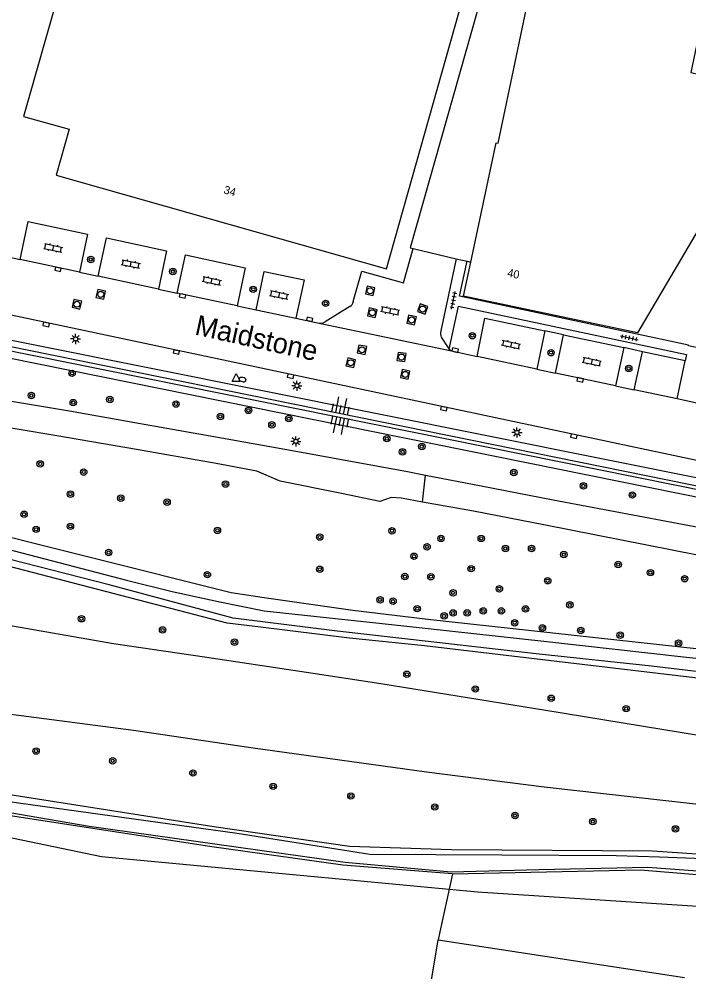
# Model space of a CAD drawing. Extents: x 131000 to 133013, y 393000 to 396501.
# Drawn here: x 131386.6 to 131469.8, y 393475.2 to 393593.5 of the extents above; entities that cross this region are included whole.
import ezdxf

# ---------------------------------------------------------------- set-up
doc = ezdxf.new("R2010")
doc.units = 0
for name, color, linetype in [('gg-afsc-hekwerk', 7, 'Continuous'), ('gg-anno-huisnummerreeks BGT', 7, 'Continuous'), ('gg-anno-openbare ruimte label', 7, 'Continuous'), ('gg-bbg-hoofdgebouw', 7, 'Continuous'), ('gg-knt-BGT kruinlijn', 7, 'Continuous'), ('gg-knt-bovenkant onderkant talud', 7, 'Continuous'), ('gg-knt-verharding', 7, 'Continuous'), ('gt-grn-groengrens', 7, 'Continuous'), ('gt-symb-boom', 7, 'Continuous'), ('gt-symb-brandkraan', 7, 'Continuous'), ('gt-symb-klinker verharding', 7, 'Continuous'), ('gt-symb-kolk', 7, 'Continuous'), ('gt-symb-lichtmast', 7, 'Continuous'), ('gt-symb-rioolschacht', 7, 'Continuous'), ('gt-symb-talud symbool', 7, 'Continuous'), ('gt-symb-tegel verharding', 7, 'Continuous'), ('gt-symb-waterafsluiter', 7, 'Continuous'), ('gx-grn-maaiveld', 7, 'Continuous')]:
    doc.layers.add(name, color=color, linetype=linetype)

# ---------------------------------------------------------------- blocks, each defined once
blk = doc.blocks.new('gt0-BOOM')
at = {"layer": 'gt-symb-boom'}
for radius in [0.4, 0.2]:
    blk.add_circle((0, 0), radius, dxfattribs=at)
blk = doc.blocks.new('gt0-KOLK')
at = {"layer": 'gt-symb-kolk'}
blk.add_lwpolyline([(0, 0), (0.37, 0), (0.37, 0.4), (-0.38, 0.4), (-0.38, 0), (0, 0)], dxfattribs=at)
blk = doc.blocks.new('gt0-KL1')
at = {"layer": 'gt-symb-klinker verharding'}
for p, q in [((-1.15, 0.3), (1.15, 0.3)), ((-1, -0.3), (-1, 0.3)), ((-0.5, 0.3), (-0.5, 0.45)), ((0, -0.3), (0, 0.3)), ((0.5, 0.3), (0.5, 0.45)), ((1, -0.3), (1, 0.3)), ((-1.15, -0.3), (1.15, -0.3)), ((-0.5, -0.45), (-0.5, -0.3)), ((0.5, -0.45), (0.5, -0.3))]:
    blk.add_line(p, q, dxfattribs=at)
blk = doc.blocks.new('gt0-LMAST')
at = {"layer": 'gt-symb-lichtmast'}
for p, q in [((-0.18, 0.17), (-0.45, 0.44)), ((-0.01, 0.25), (-0.01, 0.62)), ((0.17, 0.17), (0.44, 0.44)), ((-0.26, 0), (-0.63, 0)), ((-0.18, -0.18), (-0.45, -0.45)), ((-0.01, -0.25), (-0.01, -0.63)), ((0.44, -0.45), (0.17, -0.18)), ((0.24, 0), (0.62, 0))]:
    blk.add_line(p, q, dxfattribs=at)
blk.add_circle((-0.01, 0), 0.25, dxfattribs=at)
blk = doc.blocks.new('gt0-RS')
at = {"layer": 'gt-symb-rioolschacht'}
blk.add_lwpolyline([(-0.5, -0.5), (0.5, -0.5), (0.5, 0.5), (-0.5, 0.5)], close=True, dxfattribs=at)
blk.add_circle((0, 0), 0.375, dxfattribs=at)
blk = doc.blocks.new('gt0-TEG1')
at = {"layer": 'gt-symb-tegel verharding'}
for p, q in [((-1.12, 0), (1.12, 0)), ((-0.9, -0.25), (-0.9, 0.25)), ((-0.45, -0.25), (-0.45, 0.25)), ((0, -0.25), (0, 0.25)), ((0.45, -0.25), (0.45, 0.25)), ((0.9, -0.25), (0.9, 0.25))]:
    blk.add_line(p, q, dxfattribs=at)
blk = doc.blocks.new('gt0-WAFSL')
at = {"layer": 'gt-symb-waterafsluiter'}
for p, q in [((-0.5, -0.33), (0, 0.67)), ((0, 0.67), (0.5, -0.33)), ((0.5, -0.33), (-0.5, -0.33))]:
    blk.add_line(p, q, dxfattribs=at)
blk = doc.blocks.new('gt0-BR')
at = {"layer": 'gt-symb-brandkraan'}
for centre, radius, start, end in [((-0.24, 0), 0.206, 107.5669, 252.4331), ((0.6, -2.66), 3, 106.892, 107.5669), ((0, -0.69), 0.938, 73.108, 106.892), ((-0.6, -2.66), 3, 72.4331, 73.108), ((0.24, 0), 0.206, 287.567, 72.4331), ((0.6, 2.66), 3, 252.4331, 253.108), ((0, 0.69), 0.938, 253.108, 286.8921), ((-0.6, 2.66), 3, 286.8921, 287.567)]:
    blk.add_arc(centre, radius, start, end, dxfattribs=at)
blk = doc.blocks.new('gt0-TALUD_1')
at = {"layer": 'gt-symb-talud symbool'}
for p, q in [((-1, -1), (-1, 0)), ((-0.5, -2), (-0.5, 0)), ((0, -1), (0, 0)), ((0.5, -2), (0.5, 0)), ((1, -1), (1, 0))]:
    blk.add_line(p, q, dxfattribs=at)

msp = doc.modelspace()

# ---------------------------------------------------------------- linework, layer by layer
at = {"layer": 'gg-afsc-hekwerk'}
for p, q in [((131435.55, 393564.98), (131440.9, 393563.72)), ((131440.9, 393563.72), (131442.24, 393563.41)), ((131442.24, 393563.41), (131442.7, 393563.3))]:
    msp.add_line(p, q, dxfattribs=at)
msp.add_lwpolyline([(131445.84, 393602.75), (131435.16, 393565.07), (131435.55, 393564.98)], dxfattribs=at)
at = {"layer": 'gg-bbg-hoofdgebouw'}
msp.add_line((131432.25, 393562.45), (131443.8, 393603.32), dxfattribs=at)
for points in [[(131397.19, 393616.54), (131387.18, 393581.37), (131392.85, 393579.78), (131391.24, 393574.09), (131432.25, 393562.45)], [(131442.7, 393563.3), (131445.84, 393578.11), (131446.09, 393578.06), (131450.67, 393599.78), (131471.81, 393595.3), (131470, 393586.83), (131475.45, 393585.67)], [(131472.02, 393569.13), (131463.41, 393554.5), (131441.8, 393559.08), (131442.7, 393563.3)]]:
    msp.add_lwpolyline(points, dxfattribs=at)
at = {"layer": 'gg-knt-BGT kruinlijn'}
msp.add_lwpolyline([(131374.33, 393555.09), (131472.61, 393535.15), (131555.31, 393517.46), (131619.8, 393503.35), (131707.97, 393484.7), (131731.97, 393480.17), (131732.98, 393480.67), (131735.96, 393480.06), (131735.85, 393479.74), (131732.9, 393480.11), (131732.07, 393479.5), (131707.92, 393484.23), (131619.67, 393502.99), (131555.2, 393516.93), (131472.56, 393534.7), (131374.25, 393554.51)], dxfattribs=at)
at = {"layer": 'gg-knt-bovenkant onderkant talud'}
for points in [[(131736.34, 393480.65), (131733.1, 393481.51), (131731.88, 393480.92), (131708.2, 393485.61), (131619.93, 393504.03), (131555.5, 393518.45), (131472.95, 393536.05), (131374.52, 393555.79)], [(131373.87, 393553.73), (131472.33, 393533.85), (131555.01, 393516.5), (131619.52, 393502.49), (131707.87, 393483.82), (131732.07, 393478.99), (131732.65, 393479.68), (131736.23, 393479.35), (131736.34, 393480.65)]]:
    msp.add_lwpolyline(points, dxfattribs=at)
at = {"layer": 'gg-knt-verharding'}
for p, q in [((131384.48, 393564.11), (131386.76, 393563.6)), ((131394.14, 393562.03), (131386.76, 393563.6)), ((131440.9, 393563.72), (131438.99, 393554.75)), ((131394.14, 393562.03), (131396.46, 393561.54)), ((131403.93, 393559.94), (131396.46, 393561.54)), ((131403.93, 393559.94), (131406.26, 393559.45)), ((131413.72, 393557.86), (131406.26, 393559.45)), ((131413.72, 393557.86), (131416.04, 393557.37)), ((131416.04, 393557.37), (131420.99, 393556.34)), ((131427.68, 393557.79), (131424.62, 393555.88)), ((131420.99, 393556.34), (131423.87, 393555.73)), ((131423.87, 393555.73), (131440.51, 393552.23)), ((131451.9, 393554.76), (131450.92, 393550.01)), ((131453.21, 393549.53), (131454.21, 393554.27)), ((131454.21, 393554.27), (131461.7, 393552.7)), ((131461.7, 393552.7), (131460.68, 393547.94)), ((131440.51, 393552.23), (131443.49, 393551.59)), ((131450.92, 393550.01), (131443.49, 393551.59)), ((131463, 393547.44), (131464.01, 393552.18)), ((131469.32, 393551.06), (131464.01, 393552.18)), ((131450.92, 393550.01), (131453.21, 393549.53)), ((131468.32, 393546.32), (131469.32, 393551.06)), ((131460.68, 393547.94), (131453.21, 393549.53)), ((131460.68, 393547.94), (131463, 393547.44)), ((131468.32, 393546.32), (131463, 393547.44)), ((131471.51, 393545.64), (131468.32, 393546.32))]:
    msp.add_line(p, q, dxfattribs=at)
for points in [[(131386.76, 393563.6), (131387.76, 393568.35), (131395.12, 393566.78), (131394.14, 393562.03)], [(131396.46, 393561.54), (131397.49, 393566.29), (131404.93, 393564.69), (131403.93, 393559.94)], [(131406.26, 393559.45), (131407.27, 393564.21), (131414.68, 393562.6), (131413.72, 393557.86)], [(131428.12, 393558.4), (131429.19, 393562.18), (131434.33, 393560.74), (131435.55, 393564.98)], [(131495.04, 393547.53), (131469.71, 393552.9), (131469.73, 393553), (131441.31, 393559.05), (131442.24, 393563.41)], [(131416.04, 393557.37), (131417.06, 393562.13), (131422, 393561.08), (131420.99, 393556.34)], [(131513.77, 393529.56), (131500.93, 393532.27), (131487.7, 393535.04), (131486.56, 393535.32), (131373.11, 393559.35)], [(131440.03, 393552.49), (131441.16, 393557.84), (131469.48, 393551.83), (131469.32, 393551.06)], [(131443.49, 393551.59), (131444.44, 393556.33), (131451.9, 393554.76)], [(131439.03, 393553.98), (131439.89, 393552.65), (131440.03, 393552.49)], [(131440.03, 393552.49), (131440.26, 393552.33), (131440.51, 393552.23)]]:
    msp.add_lwpolyline(points, dxfattribs=at)
for centre, radius, start, end in [((131427.19, 393558.62), 0.963, 300.5507, 346.7706), ((131424.07, 393556.74), 1.03, 258.6374, 302.6386), ((131439.91, 393554.41), 0.972, 159.3984, 206.3708)]:
    msp.add_arc(centre, radius, start, end, dxfattribs=at)
at = {"layer": 'gt-grn-groengrens'}
for p, q in [((131454.21, 393554.27), (131451.9, 393554.76)), ((131464.01, 393552.18), (131461.7, 393552.7))]:
    msp.add_line(p, q, dxfattribs=at)
at = {"layer": 'gx-grn-maaiveld'}
for p, q in [((131436.72, 393533.52), (131437.09, 393536.86)), ((131440.45, 393487.36), (131440.03, 393485.45)), ((131440.03, 393485.45), (131438.87, 393480.18)), ((131437.82, 393474.19), (131438.65, 393479.2)), ((131438.87, 393480.18), (131438.65, 393479.2)), ((131438.65, 393479.2), (131469.25, 393474.5))]:
    msp.add_line(p, q, dxfattribs=at)
for points in [[(131267.65, 393571.14), (131271.95, 393570.33), (131277.86, 393569.01), (131287.61, 393566.4), (131289.63, 393565.84), (131299.26, 393563.21), (131308.28, 393560.78), (131317.67, 393558.27), (131327.04, 393555.93), (131335.36, 393554.21), (131344.69, 393552.6), (131354.31, 393551.06), (131363.82, 393549.54), (131373.88, 393547.99), (131383.42, 393546.39), (131392.9, 393544.83), (131402.17, 393543.19), (131411.76, 393541.48), (131420.78, 393539.87), (131430.28, 393538.15)], [(131412.47, 393518.5), (131379.19, 393527.11), (131367.68, 393531.09), (131352.39, 393536.11), (131260.89, 393559.1), (131250.17, 393561.67), (131248.68, 393562.4), (131248.33, 393563.15), (131248.3, 393564.08), (131248.55, 393564.73), (131249.27, 393565.62), (131249.77, 393566.01), (131250.31, 393566.24), (131250.56, 393566.28), (131250.75, 393566.26), (131251.9, 393565.38), (131259.6, 393563.1), (131265.32, 393561.62), (131351.7, 393541.53)], [(131261.22, 393561.2), (131324.76, 393546.61), (131351.54, 393539.42), (131367.5, 393534.36), (131379.46, 393529.17), (131399.95, 393523.8), (131405.63, 393522.43), (131411.33, 393521.17), (131417.05, 393520.01), (131434.41, 393518.16), (131451.77, 393516.26), (131469.12, 393514.31), (131483.33, 393512.77), (131497.54, 393511.17), (131511.73, 393509.51), (131524.83, 393508.01), (131537.89, 393506.29), (131550.93, 393504.35), (131584.59, 393498.16)], [(131653.68, 393483.77), (131653.6, 393483.78), (131636.89, 393487.01), (131605.98, 393492.4), (131575.07, 393497.8), (131563.17, 393500.18), (131551.19, 393502.13), (131539.15, 393503.64), (131523.78, 393505.86), (131508.37, 393507.87), (131492.94, 393509.66), (131479.05, 393511.49), (131465.14, 393513.15), (131451.21, 393514.63), (131425.8, 393517.52), (131413.19, 393519.11), (131397.82, 393523.23), (131379.99, 393527.81), (131351.42, 393537.28), (131333.31, 393542.53), (131291.98, 393552.28), (131261.15, 393560.4)], [(131418.85, 393536.18), (131416.16, 393537.33), (131411.11, 393538.3), (131401.22, 393540.03), (131391.33, 393541.73), (131381.44, 393543.38), (131371.64, 393545.04), (131362.28, 393546.52), (131353.57, 393547.93)], [(131351.7, 393541.53), (131365.81, 393536.66), (131378.23, 393530.97), (131412.94, 393522.27)], [(131430.28, 393538.15), (131434.63, 393537.35), (131437.09, 393536.86)], [(131436.72, 393533.52), (131434.08, 393534), (131432.81, 393534.08), (131431.4, 393533.59), (131426.65, 393534.56), (131419.05, 393536.09), (131418.85, 393536.18)], [(131437.09, 393536.86), (131443.98, 393535.51), (131452.93, 393533.81), (131477.56, 393529.16), (131496.14, 393525.53), (131590.39, 393505.51), (131591.02, 393505.38), (131641.75, 393494.6), (131709.21, 393480.6), (131732.32, 393475.89)], [(131757.98, 393467.13), (131642.59, 393490.8), (131590.42, 393501.89), (131496.23, 393521.92), (131451.99, 393530.64), (131443.03, 393532.37), (131436.72, 393533.52)], [(131261.48, 393523.09), (131269.93, 393521.39), (131339.34, 393507.06), (131355.81, 393503.32), (131381.77, 393497.78), (131410.8, 393493.25), (131427.63, 393490.79), (131440.3, 393490.38), (131465.25, 393490.24), (131499.48, 393487.9), (131527.08, 393485.85), (131549.94, 393483.28), (131575.99, 393479.89), (131620.22, 393471.57), (131655.16, 393464.29), (131676.7, 393459.35), (131703.87, 393453.81), (131753.75, 393442.14)], [(131355.58, 393523.86), (131358.9, 393523.15), (131369.92, 393520.91), (131398.33, 393515.96), (131409.64, 393514.29)], [(131261.46, 393521.9), (131263.4, 393521.65), (131287.41, 393517.1), (131353.15, 393502.88), (131382.32, 393496.77), (131413.71, 393492.41), (131430.15, 393489.83), (131446.55, 393489.75), (131460.75, 393489.65), (131466.14, 393489.5), (131471.54, 393489.27), (131476.93, 393488.94), (131520.59, 393485.5), (131564.7, 393480.39)], [(131412.94, 393522.27), (131417.05, 393521.68), (131428.07, 393520.1), (131437.37, 393518.97), (131548.64, 393506.8), (131584.93, 393500.64), (131653.01, 393487.29), (131656.76, 393486.18), (131655.53, 393482.43), (131652.43, 393482.86), (131631.53, 393487.01), (131606.46, 393491.79), (131580.61, 393496.01), (131554.15, 393500.76), (131525.71, 393505.03), (131479.26, 393510.65), (131436.97, 393515.69), (131427.64, 393516.64), (131416.59, 393518), (131412.47, 393518.5)], [(131798.79, 393430.43), (131772.38, 393435.06), (131728.18, 393445.34), (131706.47, 393450.44), (131703, 393451.33), (131677.27, 393456.67), (131626.31, 393467.32), (131588.81, 393474.84), (131549.5, 393480.53), (131517.31, 393483.99), (131488.05, 393486.44), (131464.7, 393488.15), (131451.18, 393487.89), (131440.26, 393487.6), (131427.12, 393488.76), (131395.31, 393493.25), (131372.94, 393497.1), (131349.06, 393502.24), (131302.45, 393511.8), (131261.41, 393520.97)], [(131440.45, 393487.36), (131426.81, 393488.43), (131410.54, 393490.73), (131380.16, 393495.4), (131355.87, 393500.27), (131339.1, 393503.49), (131289.8, 393513.98)], [(131409.64, 393514.29), (131422.31, 393512.42), (131431.52, 393510.99), (131452.02, 393507.67), (131483.09, 393502.59), (131526.42, 393497.91), (131544.39, 393495.9), (131562.33, 393493.59), (131580.23, 393490.98), (131592.7, 393488.91), (131605.13, 393486.69), (131617.54, 393484.32), (131633.2, 393481.54), (131649.19, 393478.55), (131682.36, 393472.39), (131726.08, 393464.88), (131745.14, 393462.14), (131756.83, 393460.59)], [(131289.78, 393512.53), (131335.67, 393502.27), (131396.84, 393489.54), (131440.03, 393485.45)], [(131754.71, 393447.87), (131656.72, 393468.79), (131639.62, 393472.56), (131622.46, 393476.08), (131605.26, 393479.35), (131587.59, 393482.41), (131569.88, 393485.18), (131552.12, 393487.65), (131538.43, 393489.34), (131524.73, 393490.83), (131474.28, 393495.61), (131451.83, 393498.15), (131437.19, 393499.98), (131415.7, 393502.99), (131400.84, 393505.16), (131385.92, 393507.1), (131376.06, 393508.43), (131364.24, 393510.14), (131353.24, 393511.85)], [(131440.45, 393487.36), (131463.78, 393487.88), (131524.75, 393482.81), (131549.08, 393479.93), (131576.15, 393476.26), (131596.57, 393472.92), (131620.62, 393468.27), (131655.04, 393460.72), (131675.43, 393456.58), (131703.75, 393450.61), (131711.41, 393447.89), (131733.19, 393442.58), (131769.73, 393434.27), (131800.42, 393429.09)], [(131440.03, 393485.45), (131443.53, 393485.12), (131517.24, 393480.35), (131554.85, 393475.14), (131579.31, 393472.99), (131609.92, 393467.74), (131647.87, 393459.9), (131680.35, 393452.77), (131710.78, 393445.47), (131768.57, 393434.3), (131790.28, 393429.94), (131801.4, 393427.33)]]:
    msp.add_lwpolyline(points, dxfattribs=at)

# ---------------------------------------------------------------- block references
at = {"layer": 'gt-symb-boom'}
for p in [(131395.52, 393563.62), (131405.71, 393562.12), (131415.69, 393559.92), (131424.68, 393558.18), (131442.89, 393554.16), (131452.66, 393552.05), (131462.31, 393550.1), (131393.2, 393549.49), (131388.15, 393546.74), (131397.89, 393546.24), (131393.35, 393545.86), (131406.11, 393545.68), (131415.1, 393544.89), (131411.62, 393544.14), (131420.11, 393543.87), (131418.01, 393543.1), (131432.28, 393541.38), (131436.62, 393540.4), (131434.23, 393539.74), (131389.25, 393538.25), (131394.65, 393537.24), (131448.04, 393537.19), (131412.25, 393535.75), (131456.68, 393535.52), (131393, 393534.5), (131462.76, 393534.39), (131399.25, 393534), (131405, 393533.5), (131387.25, 393532), (131388.74, 393530.13), (131393, 393530.5), (131411.25, 393530), (131432.92, 393529.95), (131423.95, 393529.17), (131439, 393529), (131444, 393529), (131397.75, 393527.25), (131437.27, 393527.96), (131447, 393527.75), (131450.25, 393527.75), (131435.65, 393526.79), (131454.25, 393527), (131423.95, 393525.17), (131442.75, 393525.25), (131461, 393525.75), (131465, 393524.75), (131410, 393524.5), (131434.52, 393524.26), (131437.75, 393524.25), (131452.25, 393523.75), (131469.25, 393524), (131446.25, 393522.75), (131431.44, 393521.38), (131433.05, 393521.21), (131440.5, 393522.25), (131436.05, 393520.28), (131444.25, 393520), (131446.5, 393520), (131449.5, 393520.25), (131455, 393520.75), (131394.37, 393519.03), (131439.39, 393519.39), (131440.5, 393519.75), (131442.25, 393519.75), (131404.44, 393517.64), (131448.15, 393518.53), (131451.59, 393517.89), (131456.35, 393517.59), (131461.25, 393517), (131413.37, 393516.12), (131468.5, 393516), (131434.77, 393512.14), (131443.26, 393510.31), (131452.69, 393509.16), (131461.99, 393507.87), (131388.74, 393502.61), (131398.25, 393501.4), (131408.21, 393499.89), (131418.17, 393498.23), (131427.82, 393497.03), (131438.23, 393495.67), (131448.19, 393494.61), (131457.85, 393493.86), (131468.11, 393492.95)]:
    msp.add_blockref('gt0-BOOM', p, dxfattribs=at)
at = {"layer": 'gt-symb-brandkraan', "rotation": -10.366322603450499}
msp.add_blockref('gt0-BR', (131414.37, 393548.71), dxfattribs=at)
at = {"layer": 'gt-symb-klinker verharding'}
for p, rotation in [((131390.87, 393565.06), -11.714525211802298), ((131400.5, 393563.06), -11.770626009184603), ((131410.55, 393560.97), -11.714525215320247), ((131418.92, 393559.23), -11.770626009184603), ((131432.67, 393557.23), 168.0493527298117), ((131447.68, 393553.03), 168.11724113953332), ((131457.71, 393550.91), 168.04935273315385)]:
    msp.add_blockref('gt0-KL1', p, dxfattribs=dict(at, rotation=rotation))
at = {"layer": 'gt-symb-kolk'}
for p, rotation in [((131391.49, 393562.59), 168.11724114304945), ((131406.96, 393559.3), 167.99329168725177), ((131422.66, 393556), -12.354826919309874), ((131390.03, 393555.75), 168.04935273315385), ((131406.18, 393552.34), 167.99329169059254), ((131440.73, 393552.18), -13.119144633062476), ((131420.35, 393549.33), 168.04935273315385), ((131456.32, 393548.88), 167.88123966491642), ((131439.4, 393545.31), 168.04935273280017), ((131455.53, 393541.89), 168.11724113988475)]:
    msp.add_blockref('gt0-KOLK', p, dxfattribs=dict(at, rotation=rotation))
at = {"layer": 'gt-symb-lichtmast'}
for p in [(131393.65, 393553.76), (131421.12, 393547.96), (131448.44, 393542.16), (131420.99, 393541.05)]:
    msp.add_blockref('gt0-LMAST', p, dxfattribs=at)
at = {"layer": 'gt-symb-rioolschacht'}
for p, rotation in [((131396.77, 393559.29), -12.410774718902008), ((131430.21, 393559.73), -12.646853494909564), ((131393.8, 393558.07), -12.827123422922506), ((131430.47, 393557.01), -12.646853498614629), ((131436.73, 393557.47), -107.87342106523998), ((131435.35, 393556.11), -12.646853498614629), ((131429.19, 393552.41), 168.86988892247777), ((131427.8, 393550.8), -12.771242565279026), ((131434.1, 393551.51), 171.8374905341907), ((131434.56, 393549.36), 167.9932916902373)]:
    msp.add_blockref('gt0-RS', p, dxfattribs=dict(at, rotation=rotation))
at = {"layer": 'gt-symb-talud symbool'}
for p, xscale, yscale, rotation in [((131426.38, 393544.51), 1.0001999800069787, 1.0001999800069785, 168.46537934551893), ((131426.55, 393543.97), 0.9998049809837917, 0.9998049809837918, -11.130111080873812)]:
    msp.add_blockref('gt0-TALUD_1', p, dxfattribs=dict(at, xscale=xscale, yscale=yscale, rotation=rotation))
at = {"layer": 'gt-symb-tegel verharding'}
for p, rotation in [((131440.55, 393558.54), 78.46537934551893), ((131462.39, 393553.9), -11.950647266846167)]:
    msp.add_blockref('gt0-TEG1', p, dxfattribs=dict(at, rotation=rotation))
at = {"layer": 'gt-symb-waterafsluiter'}
msp.add_blockref('gt0-WAFSL', (131413.59, 393548.8), dxfattribs=at)

# ---------------------------------------------------------------- texts
at = {"layer": 'gg-anno-huisnummerreeks BGT'}
for s, rotation, p in [('34', 344.2, (131411.95, 393571.85)), ('40', 348, (131447.17, 393561.52))]:
    msp.add_text(s, height=1, rotation=rotation, dxfattribs=at).set_placement(p)
at = {"layer": 'gg-anno-openbare ruimte label'}
msp.add_text('Maidstone', height=2.5, rotation=347.5, dxfattribs=at).set_placement((131408.32, 393554.33))

doc.saveas('drawing.dxf')
